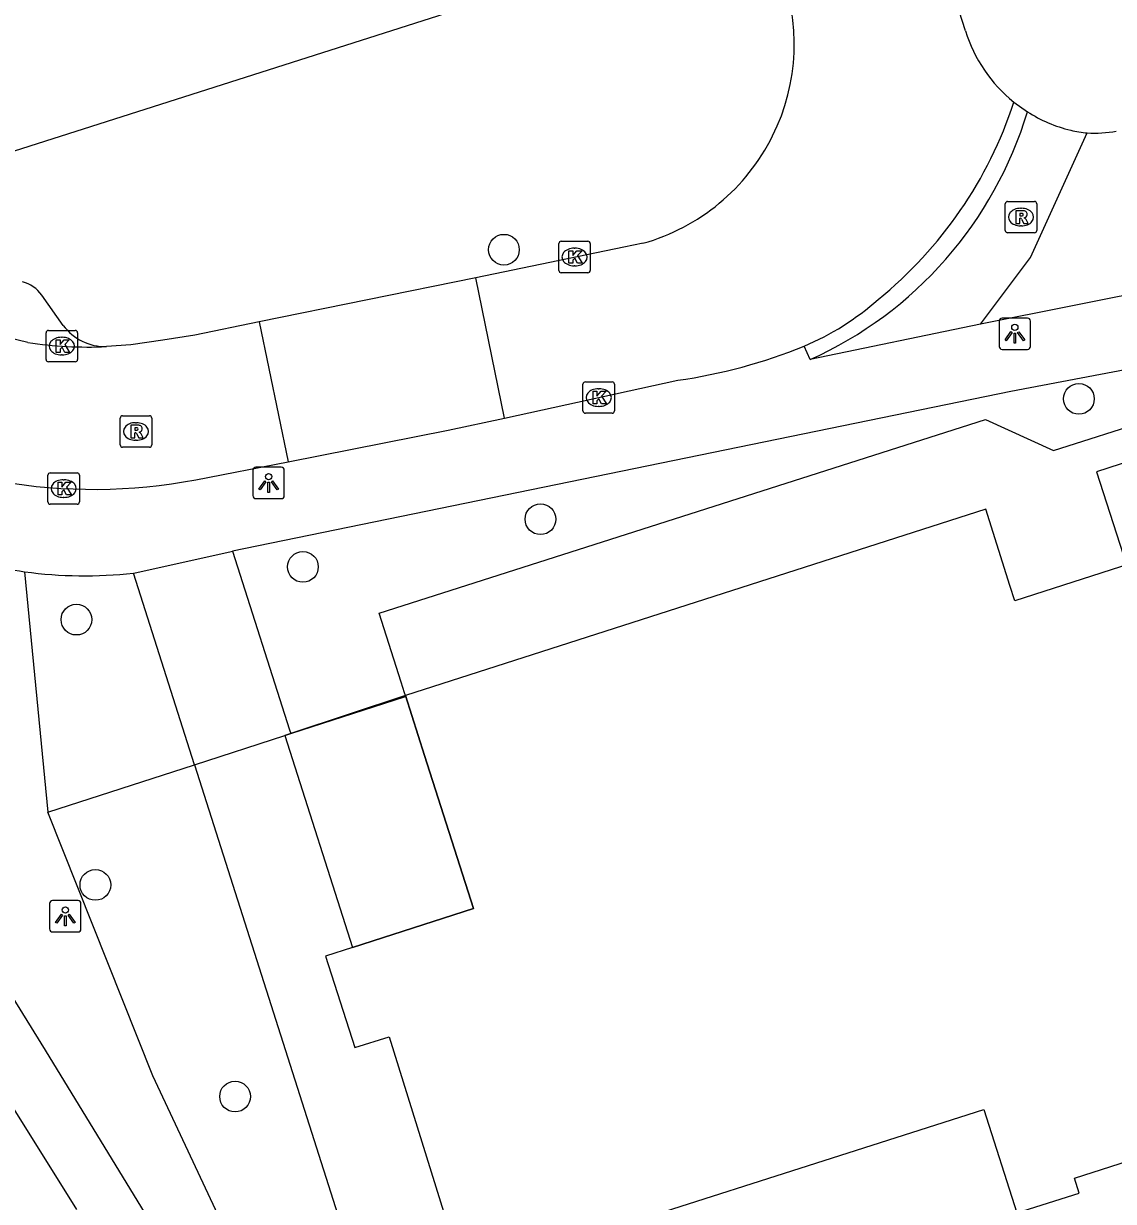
# Model space of a CAD drawing. Extents: x 159718 to 160783, y 383290 to 384030.
# Drawn here: x 160172.41 to 160207.07, y 383441.2 to 383478.66 of the extents above; entities that cross this region are included whole.
import ezdxf

# ---------------------------------------------------------------- set-up
doc = ezdxf.new("R2010")
doc.units = 0
for name, color, linetype in [('IMGEO_Boom', 7, 'Continuous'), ('IMGEO_Groenvoorziening', 7, 'Continuous'), ('IMGEO_Haag', 7, 'Continuous'), ('IMGEO_Hek', 7, 'Continuous'), ('IMGEO_Kolk', 7, 'Continuous'), ('IMGEO_Lichtpunt', 7, 'Continuous'), ('IMGEO_Pand', 7, 'Continuous'), ('IMGEO_Pand_overbouw', 7, 'Continuous'), ('IMGEO_Rijbaan_lokaal_open', 7, 'Continuous'), ('IMGEO_Rioolput', 7, 'Continuous'), ('IMGEO_Voetpad_open', 7, 'Continuous')]:
    doc.layers.add(name, color=color, linetype=linetype)

msp = doc.modelspace()

# ---------------------------------------------------------------- linework, layer by layer
at = {"layer": 'IMGEO_Boom'}
for centre in [(160187.688, 383471.466), (160205.975, 383466.724), (160188.85, 383462.897), (160181.295, 383461.381), (160174.091, 383459.705), (160174.694, 383451.269), (160179.137, 383444.54)]:
    msp.add_circle(centre, 0.489, dxfattribs=at)
at = {"layer": 'IMGEO_Groenvoorziening'}
for points in [[(160173.18, 383453.578), (160177.847, 383455.088)], [(160177.847, 383455.088), (160182.405, 383440.78), (160184.032, 383435.456), (160182.917, 383433.717)], [(160169.034, 383449.023), (160174.093, 383440.952)]]:
    msp.add_lwpolyline(points, dxfattribs=at)
at = {"layer": 'IMGEO_Haag'}
for points in [[(160184.554, 383457.289), (160184.524, 383457.374), (160184.417, 383457.715), (160183.725, 383459.907), (160203.002, 383466.065), (160205.165, 383465.079), (160208.232, 383466.058)], [(160180.908, 383456.079), (160184.554, 383457.289)]]:
    msp.add_lwpolyline(points, dxfattribs=at)
at = {"layer": 'IMGEO_Hek'}
for points in [[(160180.908, 383456.079), (160184.56, 383457.261)], [(160177.847, 383455.088), (160180.716, 383456.017)], [(160180.716, 383456.017), (160180.908, 383456.079)], [(160173.18, 383453.578), (160177.847, 383455.088)], [(160182.917, 383433.717), (160178.601, 383440.768), (160176.525, 383445.194), (160173.18, 383453.578)]]:
    msp.add_lwpolyline(points, dxfattribs=at)
at = {"layer": 'IMGEO_Kolk'}
for p, q in [((160189.434, 383470.808), (160189.434, 383471.66)), ((160189.509, 383471.734), (160190.361, 383471.734)), ((160190.435, 383471.66), (160190.435, 383470.808)), ((160189.922, 383471.514), (160189.947, 383471.514)), ((160189.945, 383470.954), (160189.92, 383470.954)), ((160190.361, 383470.734), (160189.509, 383470.734)), ((160173.126, 383467.976), (160173.126, 383468.828)), ((160173.201, 383468.902), (160174.053, 383468.902)), ((160173.614, 383468.682), (160173.639, 383468.682)), ((160174.127, 383468.828), (160174.127, 383467.976)), ((160174.053, 383467.902), (160173.201, 383467.902)), ((160173.637, 383468.122), (160173.612, 383468.122)), ((160190.202, 383466.339), (160190.202, 383467.191)), ((160190.277, 383467.265), (160191.129, 383467.265)), ((160190.69, 383467.045), (160190.715, 383467.045)), ((160191.203, 383467.191), (160191.203, 383466.339)), ((160190.713, 383466.485), (160190.688, 383466.485)), ((160191.129, 383466.265), (160190.277, 383466.265)), ((160173.185, 383463.445), (160173.185, 383464.297)), ((160173.26, 383464.371), (160174.112, 383464.371)), ((160173.673, 383464.151), (160173.698, 383464.151)), ((160174.186, 383464.297), (160174.186, 383463.445)), ((160174.112, 383463.371), (160173.26, 383463.371)), ((160173.696, 383463.591), (160173.671, 383463.591))]:
    msp.add_line(p, q, dxfattribs=at)
for points in [[(160189.434, 383470.808), (160189.434, 383471.66)], [(160189.509, 383471.734), (160190.361, 383471.734)], [(160190.435, 383471.66), (160190.435, 383470.808)], [(160189.755, 383471.434), (160189.878, 383471.434), (160189.878, 383471.283), (160190.008, 383471.434), (160190.172, 383471.434), (160190.026, 383471.283), (160190.179, 383471.034), (160190.027, 383471.034), (160189.942, 383471.198), (160189.878, 383471.131), (160189.878, 383471.034), (160189.755, 383471.034), (160189.755, 383471.434)], [(160190.361, 383470.734), (160189.509, 383470.734)], [(160173.126, 383467.976), (160173.126, 383468.828)], [(160173.201, 383468.902), (160174.053, 383468.902)], [(160173.447, 383468.602), (160173.57, 383468.602), (160173.57, 383468.451), (160173.7, 383468.602), (160173.864, 383468.602), (160173.718, 383468.451), (160173.871, 383468.202), (160173.719, 383468.202), (160173.634, 383468.366), (160173.57, 383468.299), (160173.57, 383468.202), (160173.447, 383468.202), (160173.447, 383468.602)], [(160174.127, 383468.828), (160174.127, 383467.976)], [(160174.053, 383467.902), (160173.201, 383467.902)], [(160190.202, 383466.339), (160190.202, 383467.191)], [(160190.277, 383467.265), (160191.129, 383467.265)], [(160191.203, 383467.191), (160191.203, 383466.339)], [(160190.523, 383466.965), (160190.646, 383466.965), (160190.646, 383466.814), (160190.776, 383466.965), (160190.94, 383466.965), (160190.794, 383466.814), (160190.947, 383466.565), (160190.795, 383466.565), (160190.71, 383466.729), (160190.646, 383466.662), (160190.646, 383466.565), (160190.523, 383466.565), (160190.523, 383466.965)], [(160191.129, 383466.265), (160190.277, 383466.265)], [(160173.185, 383463.445), (160173.185, 383464.297)], [(160173.26, 383464.371), (160174.112, 383464.371)], [(160173.506, 383464.071), (160173.629, 383464.071), (160173.629, 383463.92), (160173.759, 383464.071), (160173.923, 383464.071), (160173.777, 383463.92), (160173.93, 383463.671), (160173.778, 383463.671), (160173.693, 383463.835), (160173.629, 383463.768), (160173.629, 383463.671), (160173.506, 383463.671), (160173.506, 383464.071)], [(160174.186, 383464.297), (160174.186, 383463.445)], [(160174.112, 383463.371), (160173.26, 383463.371)]]:
    msp.add_lwpolyline(points, dxfattribs=at)
for centre, start, end in [((160189.511, 383471.658), 91.552, 178.448), ((160189.511, 383471.658), 91.552, 178.448), ((160190.359, 383471.658), 1.552, 88.448), ((160190.359, 383471.658), 1.552, 88.448), ((160189.511, 383470.81), 181.552, 268.448), ((160189.511, 383470.81), 181.552, 268.448), ((160190.359, 383470.81), 271.552, 358.448), ((160190.359, 383470.81), 271.552, 358.448), ((160173.203, 383468.826), 91.552, 178.448), ((160173.203, 383468.826), 91.552, 178.448), ((160174.051, 383468.826), 1.552, 88.448), ((160174.051, 383468.826), 1.552, 88.448), ((160173.203, 383467.978), 181.552, 268.448), ((160173.203, 383467.978), 181.552, 268.448), ((160174.051, 383467.978), 271.552, 358.448), ((160174.051, 383467.978), 271.552, 358.448), ((160190.279, 383467.189), 91.552, 178.448), ((160190.279, 383467.189), 91.552, 178.448), ((160191.127, 383467.189), 1.552, 88.448), ((160191.127, 383467.189), 1.552, 88.448), ((160190.279, 383466.341), 181.552, 268.448), ((160190.279, 383466.341), 181.552, 268.448), ((160191.127, 383466.341), 271.552, 358.448), ((160191.127, 383466.341), 271.552, 358.448), ((160173.262, 383464.295), 91.552, 178.448), ((160173.262, 383464.295), 91.552, 178.448), ((160174.11, 383464.295), 1.552, 88.448), ((160174.11, 383464.295), 1.552, 88.448), ((160173.262, 383463.447), 181.552, 268.448), ((160173.262, 383463.447), 181.552, 268.448), ((160174.11, 383463.447), 271.552, 358.448), ((160174.11, 383463.447), 271.552, 358.448)]:
    msp.add_arc(centre, 0.0765, start, end, dxfattribs=at)
for centre, major_axis, ratio, start_param, end_param in [((160189.921, 383471.234), (-0.387, 0.002), 0.722429, 4.712389, 7.853982), ((160189.946, 383471.234), (-0.39, 0.002), 0.717154, 1.570796, 4.712389), ((160173.613, 383468.402), (-0.387, 0.002), 0.722429, 4.712389, 7.853982), ((160173.638, 383468.402), (-0.39, 0.002), 0.717154, 1.570796, 4.712389), ((160190.689, 383466.765), (-0.387, 0.002), 0.722429, 4.712389, 7.853982), ((160190.714, 383466.765), (-0.39, 0.002), 0.717154, 1.570796, 4.712389), ((160173.672, 383463.871), (-0.387, 0.002), 0.722429, 4.712389, 7.853982), ((160173.697, 383463.871), (-0.39, 0.002), 0.717154, 1.570796, 4.712389)]:
    msp.add_ellipse(centre, major_axis=major_axis, ratio=ratio, start_param=start_param, end_param=end_param, dxfattribs=at)
at = {"layer": 'IMGEO_Lichtpunt'}
for p, q in [((160204.341, 383469.292), (160203.533, 383469.292)), ((160204.341, 383469.292), (160203.533, 383469.292)), ((160203.439, 383469.197), (160203.439, 383468.39)), ((160203.439, 383469.197), (160203.439, 383468.39)), ((160204.435, 383468.39), (160204.435, 383469.197)), ((160204.435, 383468.39), (160204.435, 383469.197)), ((160203.533, 383468.296), (160204.341, 383468.296)), ((160203.533, 383468.296), (160204.341, 383468.296)), ((160179.705, 383464.455), (160179.705, 383463.648)), ((160179.705, 383464.455), (160179.705, 383463.648)), ((160180.607, 383464.55), (160179.799, 383464.55)), ((160180.607, 383464.55), (160179.799, 383464.55)), ((160180.701, 383463.648), (160180.701, 383464.455)), ((160180.701, 383463.648), (160180.701, 383464.455)), ((160179.799, 383463.554), (160180.607, 383463.554)), ((160179.799, 383463.554), (160180.607, 383463.554)), ((160173.24, 383450.675), (160173.24, 383449.868)), ((160173.24, 383450.675), (160173.24, 383449.868)), ((160174.142, 383450.77), (160173.334, 383450.77)), ((160174.142, 383450.77), (160173.334, 383450.77)), ((160174.236, 383449.868), (160174.236, 383450.675)), ((160174.236, 383449.868), (160174.236, 383450.675)), ((160173.334, 383449.774), (160174.142, 383449.774)), ((160173.334, 383449.774), (160174.142, 383449.774))]:
    msp.add_line(p, q, dxfattribs=at)
for points in [[(160203.813, 383468.861), (160203.852, 383468.833), (160203.664, 383468.571), (160203.626, 383468.598), (160203.813, 383468.861)], [(160203.915, 383468.813), (160203.962, 383468.813), (160203.962, 383468.491), (160203.915, 383468.491), (160203.915, 383468.813)], [(160204.025, 383468.833), (160204.063, 383468.86), (160204.25, 383468.598), (160204.211, 383468.57), (160204.025, 383468.833)], [(160180.079, 383464.119), (160180.118, 383464.091), (160179.93, 383463.829), (160179.892, 383463.856), (160180.079, 383464.119)], [(160180.181, 383464.071), (160180.228, 383464.071), (160180.228, 383463.749), (160180.181, 383463.749), (160180.181, 383464.071)], [(160180.291, 383464.091), (160180.329, 383464.118), (160180.516, 383463.856), (160180.477, 383463.828), (160180.291, 383464.091)], [(160173.614, 383450.339), (160173.653, 383450.311), (160173.465, 383450.049), (160173.427, 383450.076), (160173.614, 383450.339)], [(160173.716, 383450.291), (160173.763, 383450.291), (160173.763, 383449.969), (160173.716, 383449.969), (160173.716, 383450.291)], [(160173.826, 383450.311), (160173.864, 383450.338), (160174.051, 383450.076), (160174.012, 383450.048), (160173.826, 383450.311)]]:
    msp.add_lwpolyline(points, dxfattribs=at)
for centre in [(160203.938, 383468.995), (160180.204, 383464.253), (160173.739, 383450.473)]:
    msp.add_circle(centre, 0.0994, dxfattribs=at)
for centre, start, end in [((160203.533, 383469.197), 90, 180), ((160203.533, 383469.197), 90, 180), ((160204.341, 383469.197), 0, 90), ((160204.341, 383469.197), 0, 90), ((160203.533, 383468.39), 180, 270), ((160203.533, 383468.39), 180, 270), ((160204.341, 383468.39), 270, 0), ((160204.341, 383468.39), 270, 360), ((160179.799, 383464.455), 90, 180), ((160179.799, 383464.455), 90, 180), ((160180.607, 383464.455), 0, 90), ((160180.607, 383464.455), 0, 90), ((160179.799, 383463.648), 180, 270), ((160179.799, 383463.648), 180, 270), ((160180.607, 383463.648), 270, 0), ((160180.607, 383463.648), 270, 360), ((160173.334, 383450.675), 90, 180), ((160173.334, 383450.675), 90, 180), ((160174.142, 383450.675), 0, 90), ((160174.142, 383450.675), 0, 90), ((160173.334, 383449.868), 180, 270), ((160173.334, 383449.868), 180, 270), ((160174.142, 383449.868), 270, 0), ((160174.142, 383449.868), 270, 360)]:
    msp.add_arc(centre, 0.0946, start, end, dxfattribs=at)
at = {"layer": 'IMGEO_Pand'}
for points in [[(160209.181, 383463.085), (160209.123, 383463.066), (160209.443, 383462.076), (160203.938, 383460.297), (160203.781, 383460.793), (160203.015, 383463.212), (160184.554, 383457.289)], [(160184.554, 383457.289), (160185.165, 383455.384), (160186.717, 383450.522), (160182.872, 383449.281), (160182.015, 383449.004), (160182.948, 383446.099), (160184.036, 383446.438), (160186.564, 383438.332)], [(160186.949, 383439.017), (160202.952, 383444.129), (160204.003, 383440.839), (160205.985, 383441.472), (160205.833, 383441.949), (160213.033, 383444.25), (160220.14, 383446.52), (160220.176, 383446.532), (160222.626, 383447.314), (160222.773, 383446.852), (160225.678, 383447.779), (160226.292, 383445.854), (160225.834, 383445.708), (160225.919, 383445.441), (160226.299, 383445.562), (160228.282, 383439.351)]]:
    msp.add_lwpolyline(points, dxfattribs=at)
at = {"layer": 'IMGEO_Pand_overbouw'}
for points in [[(160206.535, 383464.4), (160207.488, 383461.444), (160209.443, 383462.076), (160209.123, 383463.066), (160212.354, 383464.111), (160212.674, 383463.121), (160214.622, 383463.749), (160213.665, 383466.717)], [(160182.872, 383449.281), (160186.717, 383450.522), (160185.165, 383455.384), (160184.554, 383457.289), (160180.908, 383456.079), (160180.716, 383456.017)]]:
    msp.add_lwpolyline(points, close=True, dxfattribs=at)
at = {"layer": 'IMGEO_Rijbaan_lokaal_open'}
for points in [[(160202.369, 383478.423), (160201.568, 383480.906)], [(160172.545, 383468.515), (160159.773, 383471.579), (160137.622, 383476.827), (160137.094, 383476.945)], [(160202.84, 383469.099), (160204.434, 383471.218), (160206.242, 383475.181)], [(160231.193, 383474.762), (160225.786, 383473.656), (160214.711, 383471.463), (160202.84, 383469.099)], [(160192.111, 383471.67), (160191.497, 383471.55), (160186.793, 383470.571)], [(160186.793, 383470.571), (160179.907, 383469.172)], [(160187.708, 383466.115), (160186.793, 383470.571)], [(160179.907, 383469.172), (160177.852, 383468.754), (160176.841, 383468.588), (160175.821, 383468.44), (160175.045, 383468.384)], [(160179.907, 383469.172), (160180.83, 383464.727)], [(160187.708, 383466.115), (160193.22, 383467.314)], [(160180.83, 383464.727), (160185.919, 383465.726), (160187.708, 383466.115)], [(160177.888, 383464.15), (160180.83, 383464.727)]]:
    msp.add_lwpolyline(points, dxfattribs=at)
for centre, radius, start, end in [((160190.322, 383478.024), 6.601, 285.721, 21.4786), ((160206.831, 383479.806), 4.672, 197.225, 231.248), ((160191.159, 383480.305), 13.404, 308.9592, 342.0013), ((160206.488, 383478.506), 3.334, 265.7705, 281.6842), ((160193.873, 383476.344), 8.626, 292.9664, 311.482), ((160174.486, 383481.638), 13.266, 261.586, 272.4148), ((160190.77, 383484.33), 17.192, 278.1924, 292.103), ((160174.644, 383481.339), 17.493, 260.1386, 280.6878)]:
    msp.add_arc(centre, radius, start, end, dxfattribs=at)
at = {"layer": 'IMGEO_Rioolput'}
for p, q in [((160203.634, 383472.078), (160203.634, 383472.93)), ((160203.709, 383473.004), (160204.561, 383473.004)), ((160204.122, 383472.784), (160204.147, 383472.784)), ((160204.635, 383472.93), (160204.635, 383472.078)), ((160204.561, 383472.004), (160203.709, 383472.004)), ((160204.145, 383472.224), (160204.12, 383472.224)), ((160175.485, 383465.261), (160175.485, 383466.113)), ((160175.56, 383466.187), (160176.412, 383466.187)), ((160175.973, 383465.967), (160175.998, 383465.967)), ((160176.486, 383466.113), (160176.486, 383465.261)), ((160176.412, 383465.187), (160175.56, 383465.187)), ((160175.996, 383465.407), (160175.971, 383465.407))]:
    msp.add_line(p, q, dxfattribs=at)
for points in [[(160203.634, 383472.078), (160203.634, 383472.93)], [(160203.709, 383473.004), (160204.561, 383473.004)], [(160204.223, 383472.702), (160203.971, 383472.704), (160203.971, 383472.304)], [(160204.635, 383472.93), (160204.635, 383472.078)], [(160203.971, 383472.304), (160204.095, 383472.304), (160204.095, 383472.466), (160204.106, 383472.466)], [(160204.149, 383472.623), (160204.095, 383472.623), (160204.095, 383472.542)], [(160204.095, 383472.542), (160204.147, 383472.542)], [(160204.153, 383472.437), (160204.224, 383472.304), (160204.364, 383472.304), (160204.299, 383472.43)], [(160204.561, 383472.004), (160203.709, 383472.004)], [(160175.485, 383465.261), (160175.485, 383466.113)], [(160175.56, 383466.187), (160176.412, 383466.187)], [(160176.486, 383466.113), (160176.486, 383465.261)], [(160176.074, 383465.885), (160175.822, 383465.887), (160175.822, 383465.487)], [(160175.822, 383465.487), (160175.946, 383465.487), (160175.946, 383465.649), (160175.957, 383465.649)], [(160176, 383465.806), (160175.946, 383465.806), (160175.946, 383465.725)], [(160175.946, 383465.725), (160175.998, 383465.725)], [(160176.004, 383465.62), (160176.075, 383465.487), (160176.215, 383465.487), (160176.15, 383465.613)], [(160176.412, 383465.187), (160175.56, 383465.187)]]:
    msp.add_lwpolyline(points, dxfattribs=at)
for centre, radius, start, end in [((160203.711, 383472.928), 0.0765, 91.552, 178.448), ((160203.711, 383472.928), 0.0765, 91.552, 178.448), ((160204.222, 383472.592), 0.109, 350.3612, 89.416), ((160204.559, 383472.928), 0.0765, 1.552, 88.448), ((160204.559, 383472.928), 0.0765, 1.552, 88.448), ((160204.105, 383472.413), 0.0533, 26.0293, 88.6989), ((160204.131, 383472.731), 0.19, 274.7715, 282.9687), ((160204.155, 383472.527), 0.0964, 77.0061, 93.1865), ((160204.169, 383472.584), 0.0378, 276.6634, 79.6772), ((160204.22, 383472.592), 0.112, 277.5842, 350.9817), ((160204.204, 383472.377), 0.108, 29.5134, 73.7905), ((160203.711, 383472.08), 0.0765, 181.552, 268.448), ((160203.711, 383472.08), 0.0765, 181.552, 268.448), ((160204.559, 383472.08), 0.0765, 271.552, 358.448), ((160204.559, 383472.08), 0.0765, 271.552, 358.448), ((160175.562, 383466.111), 0.0765, 91.552, 178.448), ((160175.562, 383466.111), 0.0765, 91.552, 178.448), ((160176.41, 383466.111), 0.0765, 1.552, 88.448), ((160176.41, 383466.111), 0.0765, 1.552, 88.448), ((160175.956, 383465.596), 0.0533, 26.0293, 88.6989), ((160175.982, 383465.914), 0.19, 274.7715, 282.9687), ((160176.006, 383465.71), 0.0964, 77.0061, 93.1865), ((160176.02, 383465.767), 0.0378, 276.6634, 79.6772), ((160176.073, 383465.775), 0.109, 350.3612, 89.416), ((160176.071, 383465.775), 0.112, 277.5842, 350.9817), ((160176.055, 383465.56), 0.108, 29.5134, 73.7905), ((160175.562, 383465.263), 0.0765, 181.552, 268.448), ((160175.562, 383465.263), 0.0765, 181.552, 268.448), ((160176.41, 383465.263), 0.0765, 271.552, 358.448), ((160176.41, 383465.263), 0.0765, 271.552, 358.448)]:
    msp.add_arc(centre, radius, start, end, dxfattribs=at)
for centre, major_axis, ratio, start_param, end_param in [((160204.121, 383472.504), (-0.387, 0.002), 0.722429, 4.712389, 7.853982), ((160204.146, 383472.504), (-0.39, 0.002), 0.717154, 1.570796, 4.712389), ((160175.972, 383465.687), (-0.387, 0.002), 0.722429, 4.712389, 7.853982), ((160175.997, 383465.687), (-0.39, 0.002), 0.717154, 1.570796, 4.712389)]:
    msp.add_ellipse(centre, major_axis=major_axis, ratio=ratio, start_param=start_param, end_param=end_param, dxfattribs=at)
at = {"layer": 'IMGEO_Voetpad_open'}
for points in [[(160192.457, 383481.099), (160168.912, 383473.579), (160150.634, 383478.026), (160150.838, 383478.892)], [(160203.907, 383476.163), (160204.337, 383475.854)], [(160173.673, 383469.061), (160172.987, 383470.02)], [(160202.84, 383469.099), (160197.426, 383467.973)], [(160197.426, 383467.973), (160197.239, 383468.402)], [(160207.708, 383467.699), (160207.673, 383467.691), (160203.814, 383466.961), (160179.054, 383461.876)], [(160175.904, 383461.185), (160176.013, 383461.198), (160179.008, 383461.867), (160179.054, 383461.876)], [(160179.054, 383461.876), (160180.871, 383456.195), (160180.908, 383456.079)], [(160172.442, 383461.228), (160172.442, 383461.223), (160173.18, 383453.578)], [(160177.847, 383455.088), (160175.904, 383461.185)], [(160177.847, 383455.088), (160180.716, 383456.017), (160180.908, 383456.079)], [(160182.917, 383433.717), (160178.601, 383440.768), (160176.525, 383445.194), (160173.18, 383453.578)], [(160170.617, 383450.007), (160173.101, 383446.014), (160176.861, 383439.854), (160177.01, 383439.609)]]:
    msp.add_lwpolyline(points, dxfattribs=at)
for centre, radius, start, end in [((160192.248, 383479.485), 12.623, 294.2202, 343.2835), ((160206.777, 383479.655), 4.517, 237.2993, 256.3839), ((160206.479, 383478.374), 3.202, 256.1718, 265.7492), ((160172.134, 383469.435), 1.034, 34.4722, 76.431), ((160175.021, 383470.064), 1.68, 216.6523, 270.8205), ((160174.459, 383475.533), 14.447, 256.8735, 261.9748), ((160174.344, 383474.994), 13.897, 262.1323, 276.4445)]:
    msp.add_arc(centre, radius, start, end, dxfattribs=at)

doc.saveas('drawing.dxf')
